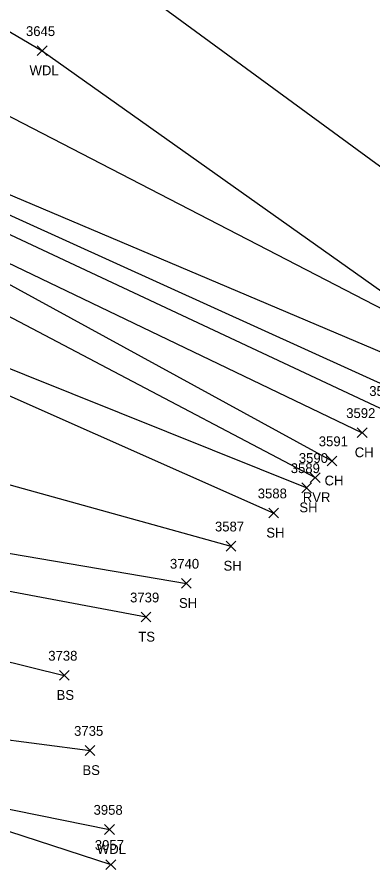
# Model space of a CAD drawing. Extents: x 1601151 to 1602912, y 499508 to 501770.
# Drawn here: x 1601798.6 to 1601871.2, y 500514.8 to 500689.8 of the extents above; entities that cross this region are included whole.
import ezdxf

# ---------------------------------------------------------------- set-up
doc = ezdxf.new("R2010")
doc.units = 0
for name, color, linetype in [('L_A', 7, 'Continuous'), ('L_I', 7, 'Continuous'), ('L_TIC', 7, 'Continuous'), ('LAWA', 7, 'Continuous'), ('LAWE', 7, 'Continuous'), ('LDEFAULT', 7, 'Continuous'), ('LELB', 7, 'Continuous'), ('P_I', 7, 'Continuous'), ('P_TIC', 7, 'Continuous'), ('PSP', 7, 'Continuous')]:
    doc.layers.add(name, color=color, linetype=linetype)

msp = doc.modelspace()

# ---------------------------------------------------------------- linework, layer by layer
at = {"layer": 'L_TIC'}
for points in [[(1601802.71, 500681.95), (1601804.71, 500683.95)], [(1601804.71, 500681.95), (1601802.71, 500683.95)], [(1601867.99, 500604), (1601869.99, 500606)], [(1601869.99, 500604), (1601867.99, 500606)], [(1601861.83, 500598.24), (1601863.83, 500600.24)], [(1601863.83, 500598.24), (1601861.83, 500600.24)], [(1601858.42, 500594.83), (1601860.42, 500596.83)], [(1601860.42, 500594.83), (1601858.42, 500596.83)], [(1601856.69, 500592.76), (1601858.69, 500594.76)], [(1601858.69, 500592.76), (1601856.69, 500594.76)], [(1601849.95, 500587.6), (1601851.95, 500589.6)], [(1601851.95, 500587.6), (1601849.95, 500589.6)], [(1601841.22, 500580.85), (1601843.22, 500582.85)], [(1601843.22, 500580.85), (1601841.22, 500582.85)], [(1601832.13, 500573.25), (1601834.13, 500575.25)], [(1601834.13, 500573.25), (1601832.13, 500575.25)], [(1601823.91, 500566.37), (1601825.91, 500568.37)], [(1601825.91, 500566.37), (1601823.91, 500568.37)], [(1601807.21, 500554.48), (1601809.21, 500556.48)], [(1601809.21, 500554.48), (1601807.21, 500556.48)], [(1601812.48, 500539.14), (1601814.48, 500541.14)], [(1601814.48, 500539.14), (1601812.48, 500541.14)], [(1601816.45, 500523.03), (1601818.45, 500525.03)], [(1601818.45, 500523.03), (1601816.45, 500525.03)]]:
    msp.add_lwpolyline(points, dxfattribs=at)
at = {"layer": 'LAWA'}
for points in [[(1601593.12, 500801.88), (1601615.83, 500798.98), (1601635.32, 500780.93), (1601655.21, 500765.08), (1601678.73, 500755.01), (1601678.28, 500744.95), (1601691.76, 500735.44), (1601706.12, 500726.41), (1601725.16, 500712.06), (1601744.25, 500704.2), (1601769.86, 500702.95), (1601803.71, 500682.95)], [(1601803.71, 500682.95), (1601891.41, 500620.78)], [(1601689.18, 500639.33), (1601687.58, 500621.27), (1601694.56, 500602.88), (1601700.02, 500593.11), (1601705.25, 500586.25), (1601717.89, 500574.7), (1601722.44, 500547.55), (1601720.2, 500532.34), (1601734.07, 500534.01), (1601740.06, 500535.54), (1601767.82, 500535.7), (1601788.52, 500529.88), (1601817.45, 500524.03)], [(1601759.13, 500629.31), (1601850.95, 500588.6)]]:
    msp.add_lwpolyline(points, dxfattribs=at)
at = {"layer": 'LAWE'}
for points in [[(1601783.77, 500659.22), (1601885.49, 500616.1)], [(1601769.4, 500643.2), (1601859.42, 500595.83)]]:
    msp.add_lwpolyline(points, dxfattribs=at)
at = {"layer": 'LDEFAULT'}
for points in [[(1601779.68, 500657.31), (1601877.14, 500613.04)], [(1601778.58, 500654.09), (1601873.7, 500609.5)], [(1601775.77, 500649.76), (1601868.99, 500605)], [(1601774.12, 500647.76), (1601862.83, 500599.24)]]:
    msp.add_lwpolyline(points, dxfattribs=at)
at = {"layer": 'LELB'}
for points in [[(1601558.48, 500782.72), (1601575.06, 500777.59), (1601597.78, 500761.54), (1601614.66, 500759.88), (1601621.4, 500771.94), (1601644.48, 500755.47), (1601669.06, 500742.24), (1601693.91, 500725.52), (1601707.66, 500718.53), (1601722.2, 500709.86), (1601744.29, 500697.94), (1601771.8, 500682.56), (1601891.41, 500620.78)], [(1601908.29, 500633.22), (1601816.23, 500700.67)], [(1601761.73, 500632.25), (1601857.69, 500593.76)], [(1601765.97, 500602.97), (1601842.22, 500581.85)], [(1601758.45, 500586.98), (1601833.13, 500574.25)], [(1601824.91, 500567.37), (1601759.37, 500579.65)], [(1601763.39, 500560.72), (1601794.14, 500558.91), (1601808.21, 500555.48)], [(1601742.6, 500552.87), (1601766.52, 500550.69), (1601792.62, 500542.89), (1601813.48, 500540.14)]]:
    msp.add_lwpolyline(points, dxfattribs=at)
at = {"layer": 'P_TIC'}
for points in [[(1601816.71, 500515.86), (1601818.71, 500517.86)], [(1601818.71, 500515.86), (1601816.71, 500517.86)]]:
    msp.add_lwpolyline(points, dxfattribs=at)
at = {"layer": 'PSP'}
msp.add_lwpolyline([(1601679.73, 500366.79), (1601681.51, 500367.92), (1601682.57, 500370.2), (1601684.99, 500398.2), (1601686.17, 500422.74), (1601697.89, 500484.96), (1601711.79, 500503.55), (1601729.21, 500518.49), (1601766.41, 500526.34), (1601787.76, 500526.59), (1601817.71, 500516.86)], dxfattribs=at)

# ---------------------------------------------------------------- texts
at = {"layer": 'L_A'}
for s, p in [('WDL', (1601801.13, 500677.95)), ('CH', (1601867.48, 500600)), ('CH', (1601861.32, 500594.24)), ('RVR', (1601856.88, 500590.83)), ('SH', (1601856.18, 500588.76)), ('SH', (1601849.44, 500583.6)), ('SH', (1601840.71, 500576.85)), ('SH', (1601831.62, 500569.25)), ('TS', (1601823.32, 500562.37)), ('BS', (1601806.65, 500550.48)), ('BS', (1601811.92, 500535.14)), ('WDL', (1601814.87, 500519.03))]:
    msp.add_text(s, height=2, dxfattribs=at).set_placement(p)
at = {"layer": 'L_I'}
for s, p in [('3645', (1601800.4, 500685.95)), ('3593', (1601870.44, 500612.5)), ('3592', (1601865.74, 500608)), ('3591', (1601860.14, 500602.24)), ('3590', (1601856.07, 500598.83)), ('3589', (1601854.42, 500596.76)), ('3588', (1601847.69, 500591.6)), ('3587', (1601838.96, 500584.85)), ('3740', (1601829.78, 500577.25)), ('3739', (1601821.64, 500570.37)), ('3738', (1601804.95, 500558.48)), ('3735', (1601810.22, 500543.14)), ('3958', (1601814.19, 500527.03))]:
    msp.add_text(s, height=2, dxfattribs=at).set_placement(p)
at = {"layer": 'P_I'}
msp.add_text('3957', height=2, dxfattribs=at).set_placement((1601814.45, 500519.86))

doc.saveas('drawing.dxf')
